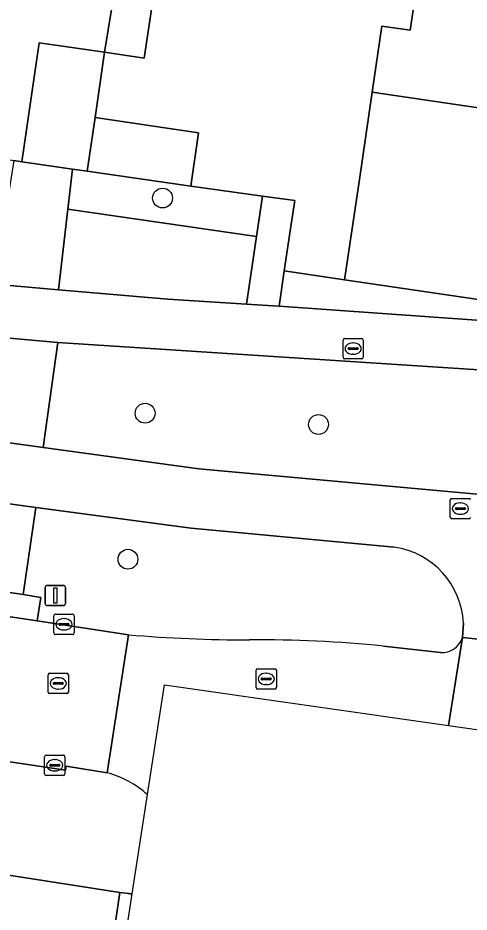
# Model space of a CAD drawing. Extents: x 163683 to 164494, y 382709 to 383872.
# Drawn here: x 164169.47 to 164191.7, y 382885.29 to 382929.41 of the extents above; entities that cross this region are included whole.
import ezdxf

# ---------------------------------------------------------------- set-up
doc = ezdxf.new("R2010")
doc.units = 0
for name, color, linetype in [('IMGEO_Boom', 7, 'Continuous'), ('IMGEO_Brandkraan', 7, 'Continuous'), ('IMGEO_Erf', 7, 'Continuous'), ('IMGEO_Fietspad_gesloten', 7, 'Continuous'), ('IMGEO_Groenvoorziening', 7, 'Continuous'), ('IMGEO_Hek', 7, 'Continuous'), ('IMGEO_Kolk', 7, 'Continuous'), ('IMGEO_Pand', 7, 'Continuous'), ('IMGEO_Rijbaan_lokaal_gesloten', 7, 'Continuous'), ('IMGEO_Rijbaan_lokaal_open', 7, 'Continuous'), ('IMGEO_Rioolput', 7, 'Continuous'), ('IMGEO_Verkeersbordpaal', 7, 'Continuous'), ('IMGEO_Voetpad_open', 7, 'Continuous')]:
    doc.layers.add(name, color=color, linetype=linetype)

msp = doc.modelspace()

# ---------------------------------------------------------------- linework, layer by layer
at = {"layer": 'IMGEO_Boom'}
for centre in [(164176.595, 382920.521), (164175.734, 382909.906), (164184.28, 382909.35), (164174.889, 382902.702)]:
    msp.add_circle(centre, 0.489, dxfattribs=at)
at = {"layer": 'IMGEO_Brandkraan'}
for p, q in [((164185.489, 382912.665), (164185.489, 382913.517)), ((164185.564, 382913.591), (164186.416, 382913.591)), ((164185.977, 382913.371), (164186.002, 382913.371)), ((164186.49, 382913.517), (164186.49, 382912.665)), ((164185.748, 382913.085), (164185.748, 382913.097)), ((164186.186, 382913.048), (164185.788, 382913.048)), ((164185.791, 382913.134), (164186.189, 382913.134)), ((164186.232, 382913.097), (164186.232, 382913.085)), ((164186.416, 382912.591), (164185.564, 382912.591)), ((164186, 382912.811), (164185.975, 382912.811))]:
    msp.add_line(p, q, dxfattribs=at)
for points in [[(164185.489, 382912.665), (164185.489, 382913.517)], [(164185.564, 382913.591), (164186.416, 382913.591)], [(164186.49, 382913.517), (164186.49, 382912.665)], [(164186.416, 382912.591), (164185.564, 382912.591)]]:
    msp.add_lwpolyline(points, dxfattribs=at)
for centre, radius, start, end in [((164185.566, 382913.515), 0.0765, 91.552, 178.448), ((164185.566, 382913.515), 0.0765, 91.552, 178.448), ((164186.414, 382913.515), 0.0765, 1.552, 88.448), ((164186.414, 382913.515), 0.0765, 1.552, 88.448), ((164185.788, 382913.094), 0.0403, 85.8775, 175.7526), ((164185.785, 382913.084), 0.0366, 178.938, 274.7102), ((164186.189, 382913.091), 0.043, 264.8664, 352.4533), ((164186.193, 382913.096), 0.0386, 1.7309, 96.639), ((164185.566, 382912.667), 0.0765, 181.552, 268.448), ((164185.566, 382912.667), 0.0765, 181.552, 268.448), ((164186.414, 382912.667), 0.0765, 271.552, 358.448), ((164186.414, 382912.667), 0.0765, 271.552, 358.448)]:
    msp.add_arc(centre, radius, start, end, dxfattribs=at)
for centre, major_axis, ratio, start_param, end_param in [((164185.976, 382913.091), (-0.387, 0.002), 0.722429, 4.712389, 7.853982), ((164186.001, 382913.091), (-0.39, 0.002), 0.717154, 1.570796, 4.712389)]:
    msp.add_ellipse(centre, major_axis=major_axis, ratio=ratio, start_param=start_param, end_param=end_param, dxfattribs=at)
at = {"layer": 'IMGEO_Erf'}
for points in [[(164176.158, 382930.617), (164175.683, 382927.427), (164173.741, 382927.716), (164173.272, 382924.487), (164178.367, 382923.745), (164177.983, 382921.105), (164181.524, 382920.616), (164183.108, 382920.397), (164182.919, 382919.111), (164182.597, 382916.924), (164185.568, 382916.487), (164186.296, 382921.434), (164186.93, 382925.744), (164187.41, 382929.002), (164188.803, 382928.797), (164189.239, 382931.768)], [(164163.462, 382929.47), (164163.03, 382926.573), (164161.447, 382926.805), (164160.986, 382923.667), (164169.269, 382922.377), (164169.663, 382922.316), (164170.517, 382928.185), (164173.741, 382927.716), (164174.271, 382931.04)], [(164076.595, 382751.948), (164089.763, 382750), (164117.535, 382745.892), (164119.073, 382745.664), (164124.773, 382744.83), (164152.812, 382740.722), (164172.198, 382867.23), (164171.721, 382867.298), (164174.494, 382886.261), (164165.517, 382887.66), (164165.458, 382887.293), (164147.166, 382890.235), (164146.965, 382890.267), (164142.094, 382891.05), (164141.804, 382889.149), (164141.947, 382889.129), (164141.389, 382885.059), (164138.399, 382885.493), (164138.987, 382889.535), (164139.163, 382889.511), (164139.681, 382892.918), (164090.548, 382900.024), (164089.551, 382900.168), (164080.011, 382901.545)]]:
    msp.add_lwpolyline(points, dxfattribs=at)
at = {"layer": 'IMGEO_Fietspad_gesloten'}
for points in [[(164079.969, 382918.239), (164080.015, 382918.445), (164083.648, 382917.908), (164088.11, 382917.218), (164091.819, 382916.666), (164091.798, 382916.497), (164093.404, 382916.027), (164098.222, 382913.466), (164101.705, 382911.946), (164104.433, 382911.123), (164109.452, 382909.801), (164122.324, 382907.915), (164124.915, 382908.091), (164127.365, 382908.358), (164132.887, 382909.267), (164136.538, 382909.996), (164140.34, 382909.47), (164145.688, 382908.677), (164167.355, 382905.668), (164170.356, 382905.251), (164178.004, 382904.232), (164188.016, 382903.301)], [(164193.006, 382905.836), (164178.384, 382907.159), (164170.711, 382908.213), (164167.714, 382908.618), (164149.432, 382911.153), (164146.503, 382911.594), (164140.818, 382912.448), (164137.738, 382912.877), (164136.841, 382912.971), (164127.592, 382911.496), (164124.075, 382911.057)], [(164191.424, 382899.552), (164191.37, 382898.846), (164194.817, 382898.479)]]:
    msp.add_lwpolyline(points, dxfattribs=at)
msp.add_lwpolyline([(164190.689, 382894.499), (164194.138, 382894.005), (164194.817, 382898.479), (164191.37, 382898.846)], close=True, dxfattribs=at)
msp.add_arc((164187.447, 382899.36), 3.982, 2.7622, 81.7822, dxfattribs=at)
at = {"layer": 'IMGEO_Groenvoorziening'}
for points in [[(164172.159, 382921.953), (164171.926, 382919.966), (164181.23, 382918.62), (164181.524, 382920.616), (164177.983, 382921.105), (164172.886, 382921.847)], [(164180.74, 382915.288), (164181.23, 382918.62), (164171.926, 382919.966), (164171.462, 382915.999), (164176.863, 382915.536)], [(164172.198, 382867.23), (164175.103, 382886.19), (164174.494, 382886.261), (164171.721, 382867.298)]]:
    msp.add_lwpolyline(points, close=True, dxfattribs=at)
for points in [[(164198.79, 382918.042), (164194.881, 382918.624), (164193.004, 382918.9), (164192.5, 382915.467), (164185.568, 382916.487), (164182.597, 382916.924), (164182.341, 382915.186), (164197.384, 382914.124)], [(164196.994, 382911.729), (164171.43, 382913.395), (164170.711, 382908.213), (164178.384, 382907.159), (164193.006, 382905.836)], [(164178.004, 382904.232), (164170.356, 382905.251), (164169.72, 382900.967), (164170.603, 382900.816), (164170.414, 382899.665), (164174.911, 382898.979)], [(164188.016, 382903.301), (164178.004, 382904.232)], [(164191.37, 382898.846), (164191.424, 382899.552)], [(164187.482, 382898.418), (164190.293, 382898.107)], [(164173.872, 382892.164), (164171.848, 382892.493), (164171.815, 382892.288), (164166.332, 382893.113), (164165.911, 382890.107), (164165.517, 382887.66), (164174.494, 382886.261), (164175.103, 382886.19), (164175.854, 382891.088)]]:
    msp.add_lwpolyline(points, dxfattribs=at)
for centre, radius, start, end in [((164187.447, 382899.36), 3.982, 2.7622, 81.7822), ((164180.667, 382964.503), 65.777, 264.97951, 270.18794), ((164181.22, 382835.299), 63.429, 84.334, 90.30414), ((164190.387, 382899.125), 1.022, 264.7483, 344.1648), ((164172.604, 382887.465), 4.867, 48.1119, 74.9042)]:
    msp.add_arc(centre, radius, start, end, dxfattribs=at)
at = {"layer": 'IMGEO_Hek'}
for points in [[(164174.494, 382886.261), (164165.517, 382887.66)], [(164175.1, 382886.167), (164174.494, 382886.261)]]:
    msp.add_lwpolyline(points, dxfattribs=at)
at = {"layer": 'IMGEO_Kolk'}
for p, q in [((164171.236, 382899.064), (164171.236, 382899.916)), ((164171.311, 382899.99), (164172.163, 382899.99)), ((164171.724, 382899.77), (164171.749, 382899.77)), ((164172.237, 382899.916), (164172.237, 382899.064)), ((164171.495, 382899.484), (164171.495, 382899.496)), ((164171.933, 382899.447), (164171.535, 382899.447)), ((164171.538, 382899.533), (164171.936, 382899.533)), ((164171.747, 382899.21), (164171.722, 382899.21)), ((164171.979, 382899.496), (164171.979, 382899.484)), ((164172.163, 382898.99), (164171.311, 382898.99)), ((164170.857, 382893.034), (164171.709, 382893.034)), ((164170.782, 382892.108), (164170.782, 382892.96)), ((164171.041, 382892.528), (164171.041, 382892.54)), ((164171.084, 382892.577), (164171.482, 382892.577)), ((164171.27, 382892.814), (164171.295, 382892.814)), ((164171.525, 382892.54), (164171.525, 382892.528)), ((164171.783, 382892.96), (164171.783, 382892.108)), ((164171.479, 382892.491), (164171.081, 382892.491)), ((164171.293, 382892.254), (164171.268, 382892.254)), ((164171.709, 382892.034), (164170.857, 382892.034))]:
    msp.add_line(p, q, dxfattribs=at)
for points in [[(164171.236, 382899.064), (164171.236, 382899.916)], [(164171.311, 382899.99), (164172.163, 382899.99)], [(164172.237, 382899.916), (164172.237, 382899.064)], [(164172.163, 382898.99), (164171.311, 382898.99)], [(164170.857, 382893.034), (164171.709, 382893.034)], [(164170.782, 382892.108), (164170.782, 382892.96)], [(164171.783, 382892.96), (164171.783, 382892.108)], [(164171.709, 382892.034), (164170.857, 382892.034)]]:
    msp.add_lwpolyline(points, dxfattribs=at)
for centre, radius, start, end in [((164171.313, 382899.914), 0.0765, 91.552, 178.448), ((164171.313, 382899.914), 0.0765, 91.552, 178.448), ((164172.161, 382899.914), 0.0765, 1.552, 88.448), ((164172.161, 382899.914), 0.0765, 1.552, 88.448), ((164171.535, 382899.493), 0.0403, 85.8775, 175.7526), ((164171.532, 382899.483), 0.0366, 178.938, 274.7102), ((164171.936, 382899.49), 0.043, 264.8664, 352.4533), ((164171.94, 382899.495), 0.0386, 1.7309, 96.639), ((164171.313, 382899.066), 0.0765, 181.552, 268.448), ((164171.313, 382899.066), 0.0765, 181.552, 268.448), ((164172.161, 382899.066), 0.0765, 271.552, 358.448), ((164172.161, 382899.066), 0.0765, 271.552, 358.448), ((164170.859, 382892.958), 0.0765, 91.552, 178.448), ((164170.859, 382892.958), 0.0765, 91.552, 178.448), ((164171.707, 382892.958), 0.0765, 1.552, 88.448), ((164171.707, 382892.958), 0.0765, 1.552, 88.448), ((164171.081, 382892.537), 0.0403, 85.8775, 175.7526), ((164171.078, 382892.527), 0.0366, 178.938, 274.7102), ((164171.482, 382892.534), 0.043, 264.8664, 352.4533), ((164171.486, 382892.539), 0.0386, 1.7309, 96.639), ((164170.859, 382892.11), 0.0765, 181.552, 268.448), ((164170.859, 382892.11), 0.0765, 181.552, 268.448), ((164171.707, 382892.11), 0.0765, 271.552, 358.448), ((164171.707, 382892.11), 0.0765, 271.552, 358.448)]:
    msp.add_arc(centre, radius, start, end, dxfattribs=at)
for centre, major_axis, ratio, start_param, end_param in [((164171.723, 382899.49), (-0.387, 0.002), 0.722429, 4.712389, 7.853982), ((164171.748, 382899.49), (-0.39, 0.002), 0.717154, 1.570796, 4.712389), ((164171.269, 382892.534), (-0.387, 0.002), 0.722429, 4.712389, 7.853982), ((164171.294, 382892.534), (-0.39, 0.002), 0.717154, 1.570796, 4.712389)]:
    msp.add_ellipse(centre, major_axis=major_axis, ratio=ratio, start_param=start_param, end_param=end_param, dxfattribs=at)
at = {"layer": 'IMGEO_Pand'}
for points in [[(164186.93, 382925.744), (164195.736, 382924.444), (164196.652, 382930.674), (164189.239, 382931.768), (164188.803, 382928.797), (164187.41, 382929.002)], [(164173.272, 382924.487), (164173.741, 382927.716), (164170.517, 382928.185), (164169.663, 382922.316), (164170.118, 382922.25), (164172.159, 382921.953), (164172.886, 382921.847)], [(164186.93, 382925.744), (164186.296, 382921.434), (164185.568, 382916.487), (164192.5, 382915.467), (164193.004, 382918.9), (164194.881, 382918.624), (164195.736, 382924.444)], [(164173.272, 382924.487), (164172.886, 382921.847), (164177.983, 382921.105), (164178.367, 382923.745)]]:
    msp.add_lwpolyline(points, close=True, dxfattribs=at)
at = {"layer": 'IMGEO_Rijbaan_lokaal_gesloten'}
msp.add_lwpolyline([(163919.071, 382929.775), (163929.575, 382928.223), (163934.445, 382927.503), (163949.269, 382925.313), (163960.027, 382923.724), (163965.93, 382922.852), (164021.113, 382914.698), (164033.326, 382912.894), (164166.332, 382893.113), (164171.815, 382892.288), (164171.848, 382892.493), (164173.872, 382892.164), (164174.911, 382898.979), (164170.414, 382899.665), (164165.758, 382900.346), (164148.504, 382902.921), (164136.237, 382904.741), (164091.335, 382911.423), (164079.7, 382913.184), (164033.425, 382920.068), (164021.948, 382921.76), (164021.301, 382921.855), (163975.435, 382928.591), (163963.827, 382930.3)], dxfattribs=at)
at = {"layer": 'IMGEO_Rijbaan_lokaal_open'}
for points in [[(164174.911, 382898.979), (164173.872, 382892.164)], [(164190.689, 382894.499), (164191.37, 382898.846)], [(164190.293, 382898.107), (164187.482, 382898.418)], [(164175.854, 382891.088), (164176.684, 382896.504), (164190.689, 382894.499)]]:
    msp.add_lwpolyline(points, dxfattribs=at)
for centre, radius, start, end in [((164180.667, 382964.503), 65.777, 264.97951, 270.18794), ((164181.22, 382835.299), 63.429, 84.334, 90.30414), ((164190.387, 382899.125), 1.022, 264.7483, 344.1648), ((164172.604, 382887.465), 4.867, 48.1119, 74.9042)]:
    msp.add_arc(centre, radius, start, end, dxfattribs=at)
at = {"layer": 'IMGEO_Rioolput'}
for p, q in [((164190.776, 382904.775), (164190.776, 382905.627)), ((164190.851, 382905.701), (164191.703, 382905.701)), ((164191.264, 382905.481), (164191.289, 382905.481)), ((164191.035, 382905.195), (164191.035, 382905.207)), ((164191.473, 382905.158), (164191.075, 382905.158)), ((164191.078, 382905.244), (164191.476, 382905.244)), ((164191.287, 382904.921), (164191.262, 382904.921)), ((164191.519, 382905.207), (164191.519, 382905.195)), ((164191.703, 382904.701), (164190.851, 382904.701)), ((164170.953, 382896.148), (164170.953, 382897)), ((164171.028, 382897.074), (164171.88, 382897.074)), ((164171.954, 382897), (164171.954, 382896.148)), ((164181.204, 382896.371), (164181.204, 382897.223)), ((164181.279, 382897.297), (164182.131, 382897.297)), ((164181.692, 382897.077), (164181.717, 382897.077)), ((164182.205, 382897.223), (164182.205, 382896.371)), ((164171.212, 382896.568), (164171.212, 382896.58)), ((164171.65, 382896.531), (164171.252, 382896.531)), ((164171.255, 382896.617), (164171.653, 382896.617)), ((164171.441, 382896.854), (164171.466, 382896.854)), ((164171.696, 382896.58), (164171.696, 382896.568)), ((164181.463, 382896.791), (164181.463, 382896.803)), ((164181.901, 382896.754), (164181.503, 382896.754)), ((164181.506, 382896.84), (164181.904, 382896.84)), ((164181.715, 382896.517), (164181.69, 382896.517)), ((164181.947, 382896.803), (164181.947, 382896.791)), ((164171.88, 382896.074), (164171.028, 382896.074)), ((164171.464, 382896.294), (164171.439, 382896.294)), ((164182.131, 382896.297), (164181.279, 382896.297))]:
    msp.add_line(p, q, dxfattribs=at)
for points in [[(164190.776, 382904.775), (164190.776, 382905.627)], [(164190.851, 382905.701), (164191.703, 382905.701)], [(164191.703, 382904.701), (164190.851, 382904.701)], [(164170.953, 382896.148), (164170.953, 382897)], [(164171.028, 382897.074), (164171.88, 382897.074)], [(164171.954, 382897), (164171.954, 382896.148)], [(164181.204, 382896.371), (164181.204, 382897.223)], [(164181.279, 382897.297), (164182.131, 382897.297)], [(164182.205, 382897.223), (164182.205, 382896.371)], [(164171.88, 382896.074), (164171.028, 382896.074)], [(164182.131, 382896.297), (164181.279, 382896.297)]]:
    msp.add_lwpolyline(points, dxfattribs=at)
for centre, radius, start, end in [((164190.853, 382905.625), 0.0765, 91.552, 178.448), ((164190.853, 382905.625), 0.0765, 91.552, 178.448), ((164191.701, 382905.625), 0.0765, 1.552, 88.448), ((164191.701, 382905.625), 0.0765, 1.552, 88.448), ((164191.075, 382905.204), 0.0403, 85.8775, 175.7526), ((164191.072, 382905.194), 0.0366, 178.938, 274.7102), ((164191.476, 382905.201), 0.043, 264.8664, 352.4533), ((164191.48, 382905.206), 0.0386, 1.7309, 96.639), ((164190.853, 382904.777), 0.0765, 181.552, 268.448), ((164190.853, 382904.777), 0.0765, 181.552, 268.448), ((164191.701, 382904.777), 0.0765, 271.552, 358.448), ((164191.701, 382904.777), 0.0765, 271.552, 358.448), ((164171.03, 382896.998), 0.0765, 91.552, 178.448), ((164171.03, 382896.998), 0.0765, 91.552, 178.448), ((164171.878, 382896.998), 0.0765, 1.552, 88.448), ((164171.878, 382896.998), 0.0765, 1.552, 88.448), ((164181.281, 382897.221), 0.0765, 91.552, 178.448), ((164181.281, 382897.221), 0.0765, 91.552, 178.448), ((164182.129, 382897.221), 0.0765, 1.552, 88.448), ((164182.129, 382897.221), 0.0765, 1.552, 88.448), ((164171.252, 382896.577), 0.0403, 85.8775, 175.7526), ((164171.249, 382896.567), 0.0366, 178.938, 274.7102), ((164171.653, 382896.574), 0.043, 264.8664, 352.4533), ((164171.657, 382896.579), 0.0386, 1.7309, 96.639), ((164181.503, 382896.8), 0.0403, 85.8775, 175.7526), ((164181.5, 382896.79), 0.0366, 178.938, 274.7102), ((164181.904, 382896.797), 0.043, 264.8664, 352.4533), ((164181.908, 382896.802), 0.0386, 1.7309, 96.639), ((164171.03, 382896.15), 0.0765, 181.552, 268.448), ((164171.03, 382896.15), 0.0765, 181.552, 268.448), ((164171.878, 382896.15), 0.0765, 271.552, 358.448), ((164171.878, 382896.15), 0.0765, 271.552, 358.448), ((164181.281, 382896.373), 0.0765, 181.552, 268.448), ((164181.281, 382896.373), 0.0765, 181.552, 268.448), ((164182.129, 382896.373), 0.0765, 271.552, 358.448), ((164182.129, 382896.373), 0.0765, 271.552, 358.448)]:
    msp.add_arc(centre, radius, start, end, dxfattribs=at)
for centre, major_axis, ratio, start_param, end_param in [((164191.263, 382905.201), (-0.387, 0.002), 0.722429, 4.712389, 7.853982), ((164191.288, 382905.201), (-0.39, 0.002), 0.717154, 1.570796, 4.712389), ((164181.691, 382896.797), (-0.387, 0.002), 0.722429, 4.712389, 7.853982), ((164181.716, 382896.797), (-0.39, 0.002), 0.717154, 1.570796, 4.712389), ((164171.44, 382896.574), (-0.387, 0.002), 0.722429, 4.712389, 7.853982), ((164171.465, 382896.574), (-0.39, 0.002), 0.717154, 1.570796, 4.712389)]:
    msp.add_ellipse(centre, major_axis=major_axis, ratio=ratio, start_param=start_param, end_param=end_param, dxfattribs=at)
at = {"layer": 'IMGEO_Verkeersbordpaal'}
for p, q in [((164170.917, 382901.413), (164171.707, 382901.413)), ((164171.707, 382901.413), (164170.917, 382901.413)), ((164170.817, 382900.513), (164170.817, 382901.313)), ((164170.817, 382901.313), (164170.817, 382900.513)), ((164171.807, 382901.313), (164171.807, 382900.513)), ((164171.807, 382900.513), (164171.807, 382901.313)), ((164171.707, 382900.413), (164170.917, 382900.413)), ((164170.917, 382900.413), (164171.707, 382900.413))]:
    msp.add_line(p, q, dxfattribs=at)
msp.add_lwpolyline([(164171.237, 382901.288), (164171.387, 382901.288), (164171.387, 382900.538), (164171.237, 382900.538), (164171.237, 382901.288)], dxfattribs=at)
for centre, start, end in [((164170.917, 382901.313), 90, 180), ((164170.917, 382901.313), 90, 180), ((164171.707, 382901.313), 0, 90), ((164171.707, 382901.313), 360, 90), ((164170.917, 382900.513), 180, 270), ((164170.917, 382900.513), 180, 270), ((164171.707, 382900.513), 270, 0), ((164171.707, 382900.513), 270, 0)]:
    msp.add_arc(centre, 0.1, start, end, dxfattribs=at)
at = {"layer": 'IMGEO_Voetpad_open'}
for points in [[(164174.271, 382931.04), (164173.741, 382927.716), (164175.683, 382927.427), (164176.158, 382930.617)], [(164182.341, 382915.186), (164182.042, 382915.205), (164180.74, 382915.288), (164176.863, 382915.536), (164171.462, 382915.999), (164169.241, 382916.19), (164168.317, 382916.269), (164158.939, 382917.073), (164153.095, 382917.572), (164150.234, 382917.907), (164149.954, 382915.563), (164152.525, 382915.27), (164159.18, 382914.575), (164167.673, 382913.758), (164168.314, 382913.667), (164171.43, 382913.395), (164196.994, 382911.729)], [(164197.384, 382914.124), (164182.341, 382915.186)]]:
    msp.add_lwpolyline(points, dxfattribs=at)
for points in [[(164171.926, 382919.966), (164172.159, 382921.953), (164170.118, 382922.25), (164169.663, 382922.316), (164169.269, 382922.377), (164168.961, 382920.401), (164168.317, 382916.269), (164169.241, 382916.19), (164171.462, 382915.999)], [(164182.919, 382919.111), (164183.108, 382920.397), (164181.524, 382920.616), (164181.23, 382918.62), (164180.74, 382915.288), (164182.042, 382915.205), (164182.341, 382915.186), (164182.597, 382916.924)], [(164168.314, 382913.667), (164167.714, 382908.618), (164170.711, 382908.213), (164171.43, 382913.395)], [(164166.712, 382901.398), (164169.72, 382900.967), (164170.356, 382905.251), (164167.355, 382905.668)], [(164165.931, 382901.425), (164165.758, 382900.346), (164170.414, 382899.665), (164170.603, 382900.816), (164169.72, 382900.967), (164166.712, 382901.398), (164166.699, 382901.315)]]:
    msp.add_lwpolyline(points, close=True, dxfattribs=at)

doc.saveas('drawing.dxf')
